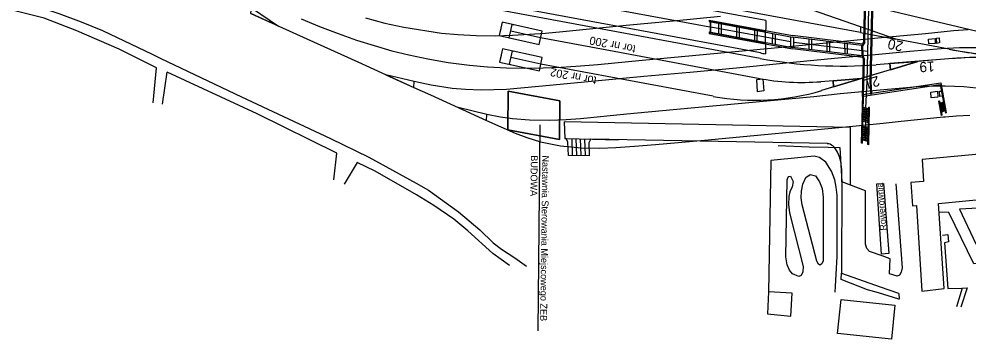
# Model space of a CAD drawing. Extents: x 6541740 to 6566395, y 5525066 to 5530361.
# Drawn here: x 6553961 to 6554100.6, y 5525273.7 to 5525320.8 of the extents above; entities that cross this region are included whole.
import ezdxf

# ---------------------------------------------------------------- set-up
doc = ezdxf.new("R2010")
doc.units = 0
for name, color, linetype in [('Domyślna', 7, 'Continuous'), ('ps_wymiarowanie', 7, 'Continuous'), ('TOR_PRZEK_P-komponent', 7, 'Continuous'), ('TOR_PRZEK_P-pomoc', 7, 'Continuous'), ('TOR_PS_OPIS_O-opisy odwodnienia', 7, 'Continuous'), ('TOR_PS_OPIS_T-symbole geometrii', 7, 'Continuous'), ('TOR_PS_OPIS_T-ukresy', 7, 'Continuous'), ('TOR_PS_T-rowy otwarte nieumocnione', 7, 'Continuous'), ('TOR_PS_T-wypelnienia', 7, 'Continuous'), ('TOR_W-warstwa dodatkowa 2', 7, 'Continuous')]:
    doc.layers.add(name, color=color, linetype=linetype)

# ---------------------------------------------------------------- blocks, each defined once
blk = doc.blocks.new('koziol 15+5')
at = {"layer": 'Domyślna'}
for p, q in [((15, 1), (14.3, 1)), ((15, 1), (15, -1)), ((20, 0), (20, 1)), ((0, 0), (15, 0)), ((15, -1), (14.3, -1))]:
    blk.add_line(p, q, dxfattribs=at)
blk.add_lwpolyline([(20, 1), (0, 1), (0, -1), (20, -1)], close=True, dxfattribs=at)

msp = doc.modelspace()

# ---------------------------------------------------------------- linework, layer by layer
at = {"layer": 'ps_wymiarowanie'}
for p, q in [((6554069.5, 5525311.86), (6554070.41, 5525311.97)), ((6554069.62, 5525310.07), (6554069.5, 5525311.86)), ((6554070.41, 5525311.97), (6554070.53, 5525310.17)), ((6554070.53, 5525310.17), (6554069.62, 5525310.07)), ((6554106.91, 5525301.31), (6554093.84, 5525300.09)), ((6554093.84, 5525300.09), (6554094.06, 5525296.84)), ((6554094.06, 5525296.84), (6554092.18, 5525296.72)), ((6554092.18, 5525296.72), (6554092.41, 5525293.26)), ((6554096.25, 5525293.63), (6554105.13, 5525294.5)), ((6554092.41, 5525293.26), (6554092.99, 5525293.32)), ((6554092.99, 5525293.32), (6554093.8, 5525280.73)), ((6554097.07, 5525281.11), (6554096.25, 5525293.63)), ((6554071.25, 5525280.61), (6554071.07, 5525277.37)), ((6554074.73, 5525280.43), (6554071.25, 5525280.61)), ((6554074.55, 5525277.06), (6554074.73, 5525280.43)), ((6554093.8, 5525280.73), (6554097.07, 5525281.11)), ((6554071.07, 5525277.37), (6554074.55, 5525277.06))]:
    msp.add_line(p, q, dxfattribs=at)
msp.add_lwpolyline([(6554081.93, 5525279.49), (6554089.84, 5525278.66), (6554089.32, 5525273.69), (6554081.41, 5525274.52)], close=True, dxfattribs=at)
at = {"layer": 'TOR_PRZEK_P-komponent'}
for p, q in [((6553995.48, 5525344.42), (6554136.02, 5525310.79)), ((6554084.75, 5525318.75), (6554018.99, 5525330.99)), ((6554070.03, 5525314.95), (6554018.93, 5525324.46)), ((6554084.77, 5525319.59), (6554077.72, 5525322.05)), ((6554089.97, 5525317.78), (6554084.77, 5525319.59)), ((6554084.75, 5525318.75), (6554089.97, 5525317.78)), ((6554048.56, 5525315.97), (6554037.71, 5525317.99)), ((6554097.82, 5525316.32), (6554089.97, 5525317.78)), ((6554069.73, 5525312.03), (6554048.56, 5525315.97)), ((6554044.07, 5525312.93), (6554037.75, 5525314.1)), ((6554093.23, 5525314.53), (6554079.06, 5525310.26)), ((6554098.3, 5525314.93), (6554087.07, 5525314.04)), ((6554095.86, 5525314.73), (6554087.07, 5525314.04)), ((6554095.86, 5525314.73), (6554089.09, 5525314.2)), ((6554093.23, 5525314.53), (6554089.09, 5525314.2)), ((6554089.09, 5525314.2), (6554089.17, 5525313.3)), ((6554093.23, 5525314.53), (6554089.17, 5525313.3)), ((6554089.17, 5525313.3), (6554093.23, 5525314.53)), ((6554095.86, 5525314.73), (6554093.23, 5525314.53)), ((6554063.09, 5525309.39), (6554044.07, 5525312.93)), ((6554087.46, 5525312.79), (6554080.82, 5525310.79)), ((6554087.46, 5525312.79), (6554084.89, 5525312.01)), ((6554080.74, 5525311.68), (6554078.93, 5525311.54)), ((6554084.89, 5525312.01), (6554080.74, 5525311.68)), ((6554080.74, 5525311.68), (6554084.89, 5525312.01)), ((6554080.82, 5525310.79), (6554080.74, 5525311.68)), ((6554084.89, 5525312.01), (6554080.82, 5525310.79)), ((6554080.82, 5525310.79), (6554079.06, 5525310.26))]:
    msp.add_line(p, q, dxfattribs=at)
for points in [[(6554089.97, 5525317.78), (6554084.77, 5525319.59), (6554084.75, 5525318.75)], [(6554089.17, 5525313.3), (6554089.09, 5525314.2), (6554093.23, 5525314.53), (6554089.17, 5525313.3)], [(6554080.74, 5525311.68), (6554080.82, 5525310.79), (6554084.89, 5525312.01), (6554080.74, 5525311.68)]]:
    msp.add_lwpolyline(points, dxfattribs=at)
for centre, major_axis, start_param, end_param in [((6554101.09, 5525682.46), (-19.94, 367.68), 3.018341, 3.029909), ((6554101.09, 5525682.46), (-19.94, 367.68), 3.018341, 3.074128), ((6554101.09, 5525682.46), (-19.94, 367.68), 3.029909, 3.074128), ((6554072.21, 5525558.6), (-13.27, 244.67), 3.018341, 3.154366), ((6554113.17, 5525070.37), (-13.27, 244.67), 6.215721, 6.295959), ((6554113.17, 5525070.37), (-13.27, 244.67), 6.282158, 6.295959), ((6554113.17, 5525070.37), (-13.27, 244.67), 6.215721, 6.282158), ((6554070.9, 5525443.6), (-7.17, 132.12), 3.018341, 3.154366), ((6554064.23, 5525436.08), (-6.9, 127.23), 3.018341, 3.265024)]:
    msp.add_ellipse(centre, major_axis=major_axis, ratio=0.510219, start_param=start_param, end_param=end_param, dxfattribs=at)
at = {"layer": 'TOR_PRZEK_P-pomoc'}
for p, q in [((6554070.84, 5525320.53), (6554020.63, 5525329.87)), ((6554070.04, 5525315.77), (6554020.58, 5525324.97))]:
    msp.add_line(p, q, dxfattribs=at)
for points in [[(6554020.61, 5525327.42), (6554062.61, 5525319.6)], [(6554070.84, 5525320.53), (6554070.83, 5525319.55), (6554070.82, 5525318.91), (6554062.67, 5525320.43)], [(6554062.66, 5525318.76), (6554070.81, 5525317.24), (6554070.8, 5525316.61), (6554070.79, 5525315.63)]]:
    msp.add_lwpolyline(points, dxfattribs=at)
msp.add_ellipse((6554072.21, 5525558.6), major_axis=(-13.23, 243.85), ratio=0.510219, start_param=3.018341, end_param=3.0244, dxfattribs=at)
at = {"layer": 'TOR_PS_OPIS_T-symbole geometrii'}
for p, q in [((6554083.3, 5525304.81), (6554041.19, 5525305.61)), ((6554041.19, 5525305.61), (6554041.28, 5525303.16)), ((6554083.3, 5525296.33), (6554083.3, 5525304.81)), ((6554041.28, 5525303.16), (6554041.46, 5525303.16)), ((6554041.73, 5525302.66), (6554041.46, 5525303.16)), ((6554041.49, 5525303.16), (6554049.19, 5525303.01)), ((6554042.43, 5525300.69), (6554042.34, 5525303.14)), ((6554043.05, 5525300.68), (6554042.97, 5525303.13)), ((6554043.68, 5525300.67), (6554043.59, 5525303.12)), ((6554044.3, 5525300.66), (6554044.22, 5525303.1)), ((6554044.86, 5525302.6), (6554045.1, 5525303.09)), ((6554079.9, 5525302.43), (6554045.1, 5525303.09)), ((6554041.8, 5525300.7), (6554041.73, 5525302.66)), ((6554044.93, 5525300.65), (6554044.86, 5525302.6)), ((6554044.93, 5525300.65), (6554041.8, 5525300.7)), ((6554082.04, 5525296.81), (6554082.04, 5525298.21))]:
    msp.add_line(p, q, dxfattribs=at)
msp.add_ellipse((6554080.03, 5525298.51), major_axis=(-0.21, 3.91), ratio=0.510219, start_param=4.606491, end_param=6.245849, dxfattribs=at)
at = {"layer": 'TOR_PS_OPIS_T-ukresy'}
msp.add_lwpolyline([(6554021.62, 5525311.04), (6554019.13, 5525311.59), (6554014.97, 5525312.56)], dxfattribs=at)
at = {"layer": 'TOR_PS_T-rowy otwarte nieumocnione'}
for points in [[(6553983.37, 5525330.4), (6553992.39, 5525324.32), (6553995.18, 5525322.4), (6553999.17, 5525319.71)], [(6553983.37, 5525330.4), (6553992.39, 5525324.32), (6553995.18, 5525322.4), (6553999.17, 5525319.71)], [(6553995.09, 5525321.55), (6554003.32, 5525317.84), (6554010.83, 5525314.44), (6554019.08, 5525310.7), (6554021.5, 5525309.6), (6554029.75, 5525305.82), (6554033.96, 5525303.95), (6554035.71, 5525303.32), (6554037.7, 5525302.71), (6554040.66, 5525302.1), (6554043.69, 5525301.81), (6554046.4, 5525301.76), (6554048.76, 5525301.84), (6554051.51, 5525302.03), (6554054.63, 5525302.3), (6554061.83, 5525302.96), (6554069.1, 5525303.64), (6554076.4, 5525304.33), (6554083.64, 5525305.02), (6554088.09, 5525305.45), (6554090.76, 5525305.71), (6554097, 5525306.35), (6554097.23, 5525306.37), (6554098.92, 5525306.51), (6554100.88, 5525306.62)], [(6554011.96, 5525320.91), (6554014.82, 5525320.16), (6554017.61, 5525319.54), (6554023.16, 5525318.69), (6554025.53, 5525318.47), (6554028.23, 5525318.33), (6554031.04, 5525318.3), (6554033.58, 5525318.37), (6554036.08, 5525318.51), (6554038.45, 5525318.69), (6554041, 5525318.92), (6554043.46, 5525319.15), (6554050.3, 5525319.85), (6554057.2, 5525320.51), (6554064.19, 5525321.18)], [(6554002.48, 5525320.78), (6554005.17, 5525319.68), (6554007.95, 5525318.62), (6554010.63, 5525317.65), (6554013.22, 5525316.84), (6554015.85, 5525316.1), (6554018.31, 5525315.48), (6554021.11, 5525314.89), (6554024.1, 5525314.36), (6554027.28, 5525313.95), (6554029.9, 5525313.72), (6554032.68, 5525313.57), (6554035.39, 5525313.52), (6554038.11, 5525313.56), (6554040.76, 5525313.68), (6554043.58, 5525313.88), (6554046.12, 5525314.09), (6554052.68, 5525314.71), (6554059.52, 5525315.35), (6554066.35, 5525315.99), (6554073.2, 5525316.64), (6554080.75, 5525317.36), (6554087.31, 5525317.98), (6554094.34, 5525318.65), (6554098.46, 5525319.05), (6554100.6, 5525319.22)], [(6554103.89, 5525316.54), (6554099.33, 5525316.51), (6554096.66, 5525316.37), (6554092.02, 5525315.98), (6554087.45, 5525315.55), (6554080.96, 5525314.94), (6554073.36, 5525314.21), (6554066.51, 5525313.55), (6554059.68, 5525312.91), (6554052.88, 5525312.29), (6554046.25, 5525311.66), (6554039.58, 5525311.02), (6554032.72, 5525310.41), (6554028.95, 5525310.31), (6554026.66, 5525310.37), (6554024.73, 5525310.53), (6554021.62, 5525311.04), (6554019.13, 5525311.59), (6554014.97, 5525312.56)], [(6554102.78, 5525310.47), (6554099.98, 5525310.76), (6554097.21, 5525310.89), (6554095.52, 5525310.88), (6554093.12, 5525310.77), (6554091.01, 5525310.61), (6554088.74, 5525310.41), (6554081.78, 5525309.75), (6554077.92, 5525309.33), (6554070.98, 5525308.69), (6554064.14, 5525308.05), (6554057.2, 5525307.38), (6554050.4, 5525306.75), (6554043.58, 5525306.07), (6554041.49, 5525305.91), (6554039.04, 5525305.84), (6554036.09, 5525305.89), (6554033.6, 5525306.08), (6554031.82, 5525306.31), (6554029.8, 5525306.71), (6554025.61, 5525307.72)]]:
    msp.add_lwpolyline(points, dxfattribs=at)
for points in [[(6553999.17, 5525319.71), (6553995.09, 5525321.55), (6553995.18, 5525322.4)], [(6554014.97, 5525312.56), (6554019.08, 5525310.7), (6554019.13, 5525311.59)], [(6554025.61, 5525307.72), (6554029.75, 5525305.82), (6554029.8, 5525306.71)]]:
    msp.add_lwpolyline(points, close=True, dxfattribs=at)
at = {"layer": 'TOR_PS_T-wypelnienia'}
for p, q in [((6554071.59, 5525299.97), (6554071.24, 5525280.58)), ((6554073.54, 5525300.14), (6554071.59, 5525299.97)), ((6554074.07, 5525300.18), (6554073.54, 5525300.14)), ((6554077.94, 5525300.58), (6554074.07, 5525300.18)), ((6554078.75, 5525300.4), (6554077.94, 5525300.58)), ((6554079.69, 5525299.7), (6554078.75, 5525300.4)), ((6554081.79, 5525300.99), (6554082.04, 5525296.81)), ((6554080.51, 5525298.38), (6554079.69, 5525299.7)), ((6554073.98, 5525297.1), (6554074.08, 5525297.39)), ((6554074.08, 5525297.39), (6554074.24, 5525297.6)), ((6554074.24, 5525297.6), (6554074.5, 5525297.65)), ((6554074.5, 5525297.65), (6554074.87, 5525296.88)), ((6554076.29, 5525296.48), (6554076.75, 5525297.45)), ((6554076.75, 5525297.45), (6554077.39, 5525297.91)), ((6554077.39, 5525297.91), (6554078.13, 5525297.67)), ((6554078.13, 5525297.67), (6554078.74, 5525296.82)), ((6554080.99, 5525297.08), (6554080.51, 5525298.38)), ((6554073.79, 5525285.79), (6554073.98, 5525297.1)), ((6554074.73, 5525296.05), (6554074.39, 5525295.36)), ((6554074.87, 5525296.88), (6554074.73, 5525296.05)), ((6554076.09, 5525295.45), (6554076.29, 5525296.48)), ((6554078.74, 5525296.82), (6554079.13, 5525295.82)), ((6554079.13, 5525295.82), (6554079.29, 5525294.56)), ((6554081.21, 5525296.02), (6554080.99, 5525297.08)), ((6554081.34, 5525294.83), (6554081.21, 5525296.02)), ((6554082.04, 5525296.81), (6554082, 5525283.37)), ((6554085.52, 5525295.49), (6554082.04, 5525296.81)), ((6554074.22, 5525294.64), (6554074.16, 5525293.47)), ((6554074.39, 5525295.36), (6554074.22, 5525294.64)), ((6554076.07, 5525294.45), (6554076.09, 5525295.45)), ((6554076.21, 5525293.44), (6554076.07, 5525294.45)), ((6554079.29, 5525294.56), (6554079.28, 5525285.18)), ((6554081.33, 5525285.81), (6554081.34, 5525294.83)), ((6554085.53, 5525287.64), (6554085.52, 5525295.49)), ((6554074.16, 5525293.47), (6554074.31, 5525292.23)), ((6554078.35, 5525285.12), (6554076.21, 5525293.44)), ((6554074.31, 5525292.23), (6554076.32, 5525284.35)), ((6554085.73, 5525286.99), (6554085.53, 5525287.64)), ((6554086.11, 5525286.58), (6554085.73, 5525286.99)), ((6554087.96, 5525285.9), (6554086.11, 5525286.58)), ((6554074, 5525284.6), (6554073.79, 5525285.79)), ((6554074.33, 5525283.81), (6554074, 5525284.6)), ((6554078.58, 5525284.68), (6554078.35, 5525285.12)), ((6554078.81, 5525284.56), (6554078.58, 5525284.68)), ((6554079.1, 5525284.73), (6554078.81, 5525284.56)), ((6554079.28, 5525285.18), (6554079.1, 5525284.73)), ((6554081.11, 5525281.48), (6554081.33, 5525285.81)), ((6554089.16, 5525285.46), (6554087.96, 5525285.9)), ((6554089.03, 5525283.27), (6554089.16, 5525285.46)), ((6554074.78, 5525283.27), (6554074.33, 5525283.81)), ((6554075.7, 5525282.9), (6554074.78, 5525283.27)), ((6554076.3, 5525283.59), (6554076.07, 5525283.04)), ((6554076.32, 5525284.35), (6554076.3, 5525283.59)), ((6554081.95, 5525282.44), (6554082, 5525283.37)), ((6554082, 5525283.37), (6554087.66, 5525281.36)), ((6554090.17, 5525282.91), (6554089.03, 5525283.27)), ((6554076.07, 5525283.04), (6554075.7, 5525282.9)), ((6554085.81, 5525280.94), (6554081.95, 5525282.44)), ((6554090.19, 5525282.92), (6554090.17, 5525282.91)), ((6554081.07, 5525280.59), (6554081.11, 5525281.48)), ((6554087.42, 5525280.47), (6554085.81, 5525280.94)), ((6554090.43, 5525279.56), (6554087.42, 5525280.47)), ((6554087.66, 5525281.36), (6554090.37, 5525280.41))]:
    msp.add_line(p, q, dxfattribs=at)
for points in [[(6553980.72, 5525308.45), (6553981.2, 5525313.58), (6553975.73, 5525316.31), (6553969.49, 5525319.01), (6553964.67, 5525320.9), (6553959.76, 5525322.13), (6553956.35, 5525322.88), (6553952.75, 5525324), (6553946.2, 5525326.08), (6553945.16, 5525320.49)], [(6553960.8, 5525323.55), (6553962.59, 5525323), (6553966.86, 5525321.57), (6553970.12, 5525320.36), (6553973.26, 5525319.06), (6553980.56, 5525315.6), (6553981.87, 5525314.95)], [(6553981.87, 5525314.95), (6553993.71, 5525309.32), (6554006.81, 5525303.18), (6554012.43, 5525300.42), (6554019.43, 5525296.61), (6554021.22, 5525295.6), (6554025.64, 5525292.38), (6554028.8, 5525289.76), (6554030.74, 5525287.85), (6554031.96, 5525286.92), (6554033.93, 5525285.64), (6554035.63, 5525284.38)], [(6553982.1, 5525308.24), (6553982.8, 5525312.94)], [(6554007.3, 5525297.08), (6554007.72, 5525301.04), (6553996.01, 5525306.79), (6553982.8, 5525312.94)], [(6554072.66, 5525302.14), (6554077.21, 5525301.96), (6554080, 5525301.9), (6554081.73, 5525301.87), (6554081.79, 5525300.99)], [(6554033.14, 5525284.51), (6554030.71, 5525286.27), (6554027, 5525289.62), (6554024.96, 5525291.3), (6554022.03, 5525293.34), (6554019.47, 5525294.92), (6554013.4, 5525298.36), (6554010.72, 5525299.67), (6554008.8, 5525296.47)], [(6554089.95, 5525296.51), (6554090.89, 5525284.16), (6554090.77, 5525283.54), (6554090.52, 5525283.08), (6554090.19, 5525282.92)], [(6554104.37, 5525285.07), (6554103.88, 5525293.05), (6554099.36, 5525292.78), (6554101.75, 5525287.69), (6554104.17, 5525288.05)], [(6554110.04, 5525288.55), (6554111.62, 5525288.75), (6554112.12, 5525282.27), (6554111.87, 5525281.25), (6554111.83, 5525281.2), (6554111.8, 5525281.16), (6554111.75, 5525281.14), (6554111.71, 5525281.13), (6554111.66, 5525281.13), (6554111.62, 5525281.16), (6554111.57, 5525281.19), (6554111.54, 5525281.24), (6554110.14, 5525282.63), (6554109.65, 5525283.17), (6554109.29, 5525283.58), (6554108.83, 5525283.76), (6554107.43, 5525284.32), (6554105.43, 5525285.16), (6554104.37, 5525285.07), (6554101.45, 5525284.73), (6554097.79, 5525292.29), (6554096.35, 5525292.35)], [(6554096.84, 5525288.98), (6554097.63, 5525289.08), (6554097.72, 5525287.98), (6554097.15, 5525287.86), (6554097.61, 5525281.14), (6554099.74, 5525281.19), (6554098.92, 5525278.44)], [(6554090.41, 5525280.4), (6554090.48, 5525279.55), (6554090.43, 5525279.56)], [(6554100.45, 5525281.22), (6554099.53, 5525278.37)], [(6554099.74, 5525281.19), (6554100.45, 5525281.22)]]:
    msp.add_lwpolyline(points, dxfattribs=at)
for points in [[(6554094.79, 5525317.81), (6554095.74, 5525317.88), (6554095.78, 5525317.16), (6554094.85, 5525317.09)], [(6554095.94, 5525317.94), (6554096.34, 5525318), (6554096.39, 5525317.23), (6554095.99, 5525317.18)], [(6554095.12, 5525310.01), (6554096.12, 5525310.15), (6554096.17, 5525309.27), (6554095.18, 5525309.16)], [(6554096.41, 5525310.13), (6554096.79, 5525310.12), (6554096.82, 5525309.42), (6554096.46, 5525309.36)], [(6554087.87, 5525286.18), (6554087.19, 5525296.5), (6554088.18, 5525296.55), (6554088.95, 5525286.25)]]:
    msp.add_lwpolyline(points, close=True, dxfattribs=at)
at = {"layer": 'TOR_W-warstwa dodatkowa 2'}
for p, q in [((6554086.19, 5525311.5), (6554087.34, 5525361.23)), ((6554086.33, 5525311.5), (6554087.47, 5525361.17)), ((6554085.28, 5525317.48), (6554085.49, 5525326.64)), ((6554085.42, 5525317.34), (6554085.63, 5525326.72)), ((6554062.53, 5525320.6), (6554074.75, 5525318.32)), ((6554062.53, 5525320.6), (6554062.53, 5525320.38)), ((6554062.53, 5525320.38), (6554074.75, 5525318.1)), ((6554062.74, 5525318.82), (6554062.75, 5525320.33)), ((6554063.94, 5525318.6), (6554063.95, 5525320.11)), ((6554064.31, 5525318.53), (6554064.33, 5525320.04)), ((6554066.57, 5525318.11), (6554066.58, 5525319.62)), ((6554066.95, 5525318.04), (6554066.96, 5525319.55)), ((6554062.51, 5525318.87), (6554074.75, 5525316.59)), ((6554062.51, 5525318.87), (6554062.51, 5525318.65)), ((6554062.51, 5525318.65), (6554074.75, 5525316.37)), ((6554069.21, 5525317.62), (6554069.22, 5525319.13)), ((6554069.58, 5525317.55), (6554069.6, 5525319.06)), ((6554071.84, 5525317.13), (6554071.86, 5525318.64)), ((6554072.23, 5525318.57), (6554072.22, 5525317.06)), ((6554074.49, 5525318.15), (6554074.48, 5525316.64)), ((6554085.13, 5525317.06), (6554074.75, 5525318.32)), ((6554084.99, 5525316.86), (6554074.75, 5525318.1)), ((6554074.98, 5525316.56), (6554074.96, 5525318.08)), ((6554077.24, 5525316.29), (6554077.22, 5525317.8)), ((6554077.61, 5525316.24), (6554077.6, 5525317.76)), ((6554079.87, 5525315.97), (6554079.86, 5525317.48)), ((6554080.25, 5525315.92), (6554080.24, 5525317.44)), ((6554082.51, 5525315.65), (6554082.49, 5525317.16)), ((6554082.88, 5525315.6), (6554082.87, 5525317.12)), ((6554085.01, 5525315.34), (6554084.99, 5525316.86)), ((6554084.99, 5525316.86), (6554085.13, 5525316.84)), ((6554085.28, 5525317.48), (6554085.05, 5525317.07)), ((6554085.42, 5525317.34), (6554085.13, 5525316.84)), ((6554085.15, 5525315.11), (6554085.13, 5525317.06)), ((6554085.01, 5525315.34), (6554074.75, 5525316.59)), ((6554085.15, 5525315.11), (6554074.75, 5525316.37)), ((6554085.01, 5525315.34), (6554085.14, 5525315.33)), ((6554085.14, 5525315.33), (6554085.36, 5525314.86)), ((6554085.06, 5525315.12), (6554085.22, 5525314.78)), ((6554085.09, 5525309.38), (6554085.22, 5525314.78)), ((6554085.23, 5525309.4), (6554085.36, 5525314.86)), ((6554085.1, 5525309.63), (6554096.59, 5525311.39)), ((6554085.23, 5525309.4), (6554096.51, 5525311.13)), ((6554086.34, 5525309.57), (6554086.19, 5525311.5)), ((6554086.46, 5525309.84), (6554086.33, 5525311.5)), ((6554096.51, 5525311.13), (6554097.26, 5525306.89)), ((6554096.59, 5525311.39), (6554097.38, 5525306.95)), ((6554084.94, 5525302.52), (6554085.1, 5525309.63)), ((6554085.07, 5525302.49), (6554085.23, 5525309.4)), ((6554096.26, 5525308.66), (6554096.38, 5525308.73)), ((6554096.26, 5525308.66), (6554096.64, 5525306.55)), ((6554096.38, 5525308.73), (6554096.76, 5525306.61)), ((6554096.45, 5525308.31), (6554096.96, 5525308.59)), ((6554096.48, 5525308.17), (6554096.98, 5525308.45)), ((6554096.5, 5525308.03), (6554097.01, 5525308.31)), ((6554096.71, 5525308.45), (6554096.93, 5525307.18)), ((6554085.96, 5525307.04), (6554085.18, 5525307.22)), ((6554085.96, 5525306.87), (6554085.18, 5525307.05)), ((6554085.97, 5525307.55), (6554085.19, 5525307.73)), ((6554085.97, 5525307.38), (6554085.19, 5525307.56)), ((6554085.96, 5525307.21), (6554085.19, 5525307.39)), ((6554085.85, 5525302.3), (6554085.98, 5525307.79)), ((6554086.12, 5525307.76), (6554085.98, 5525307.79)), ((6554085.99, 5525302.27), (6554086.12, 5525307.76)), ((6554096.53, 5525307.89), (6554097.04, 5525308.16)), ((6554096.55, 5525307.75), (6554097.06, 5525308.02)), ((6554096.58, 5525307.61), (6554097.09, 5525307.88)), ((6554096.6, 5525307.46), (6554097.11, 5525307.74)), ((6554096.63, 5525307.32), (6554097.14, 5525307.6)), ((6554096.65, 5525307.18), (6554097.16, 5525307.46)), ((6554096.68, 5525307.04), (6554097.19, 5525307.31)), ((6554096.93, 5525307.18), (6554096.9, 5525307.34)), ((6554097.38, 5525306.95), (6554097.26, 5525306.89)), ((6554085.93, 5525305.68), (6554085.15, 5525305.86)), ((6554085.93, 5525305.51), (6554085.15, 5525305.69)), ((6554085.94, 5525306.19), (6554085.16, 5525306.37)), ((6554085.94, 5525306.02), (6554085.16, 5525306.2)), ((6554085.93, 5525305.85), (6554085.16, 5525306.03)), ((6554085.95, 5525306.7), (6554085.17, 5525306.88)), ((6554085.95, 5525306.53), (6554085.17, 5525306.71)), ((6554085.94, 5525306.36), (6554085.17, 5525306.54)), ((6554096.76, 5525306.61), (6554096.64, 5525306.55)), ((6554037.38, 5525274.9), (6554037.65, 5525305.18)), ((6554085.89, 5525304.1), (6554085.11, 5525304.28)), ((6554085.89, 5525303.93), (6554085.11, 5525304.11)), ((6554085.9, 5525304.44), (6554085.12, 5525304.62)), ((6554085.9, 5525304.27), (6554085.12, 5525304.45)), ((6554085.91, 5525304.78), (6554085.13, 5525304.96)), ((6554085.9, 5525304.61), (6554085.13, 5525304.79)), ((6554085.86, 5525302.74), (6554085.08, 5525302.92)), ((6554085.87, 5525303.08), (6554085.09, 5525303.26)), ((6554085.87, 5525302.91), (6554085.09, 5525303.09)), ((6554085.88, 5525303.59), (6554085.1, 5525303.77)), ((6554085.88, 5525303.42), (6554085.1, 5525303.6)), ((6554085.87, 5525303.25), (6554085.1, 5525303.43)), ((6554085.88, 5525303.76), (6554085.11, 5525303.94)), ((6554085.07, 5525302.49), (6554084.94, 5525302.52)), ((6554085.99, 5525302.27), (6554085.85, 5525302.3))]:
    msp.add_line(p, q, dxfattribs=at)
for points in [[(6554085.58, 5525307.64), (6554085.74, 5525311.61), (6554086.92, 5525362.8), (6554087.88, 5525362.26)], [(6554062.67, 5525320.43), (6554062.66, 5525318.76)], [(6554074.49, 5525317.39), (6554062.75, 5525319.58), (6554062.82, 5525319.57)], [(6554070.81, 5525317.29), (6554070.82, 5525318.86)], [(6554085.84, 5525316), (6554074.97, 5525317.32), (6554075.05, 5525317.31)], [(6554040.49, 5525303.03), (6554040.54, 5525308.7), (6554032.94, 5525310.12), (6554032.89, 5525304.44), (6554040.49, 5525303.03)], [(6554085.58, 5525307.64), (6554085.47, 5525302.83), (6554085.48, 5525303)]]:
    msp.add_lwpolyline(points, dxfattribs=at)
msp.add_lwpolyline([(6554032.94, 5525310.12), (6554040.54, 5525308.7), (6554040.49, 5525303.03), (6554032.89, 5525304.44)], close=True, dxfattribs=at)

# ---------------------------------------------------------------- block references
at = {"layer": 'TOR_PRZEK_P-komponent', "xscale": 0.3, "rotation": 167.40289476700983}
for p in [(6554037.71, 5525317.99), (6554037.75, 5525314.1)]:
    msp.add_blockref('koziol 15+5', p, dxfattribs=at)

# ---------------------------------------------------------------- texts
at = {"layer": 'TOR_PS_OPIS_O-opisy odwodnienia'}
for s, height, rotation, p in [('tor nr 200', 1.2, 168.5577, (6554051.78, 5525316.86)), ('20', 1.5, 167.73, (6554091.16, 5525317.4)), ('19', 1.5, 182.9224, (6554095.64, 5525314.53)), ('tor nr 202', 1.2, 168.8104, (6554046.02, 5525312.23)), ('21', 1.5, 195.8235, (6554087.32, 5525312.42))]:
    msp.add_text(s, height=height, rotation=rotation, dxfattribs=at).set_placement(p)
at = {"layer": 'TOR_PS_T-wypelnienia'}
msp.add_text('Rowerownia', height=0.959, rotation=94.6154, dxfattribs=at).set_placement((6554088.61, 5525289.69))
at = {"layer": 'TOR_W-warstwa dodatkowa 2'}
for s, p in [('BUDOWA', (6554036.29, 5525300.72)), ('Nastawnia Sterowania Miejscowego ZEB', (6554037.97, 5525300.7))]:
    msp.add_text(s, height=1, rotation=269.2638, dxfattribs=at).set_placement(p)

doc.saveas('drawing.dxf')
